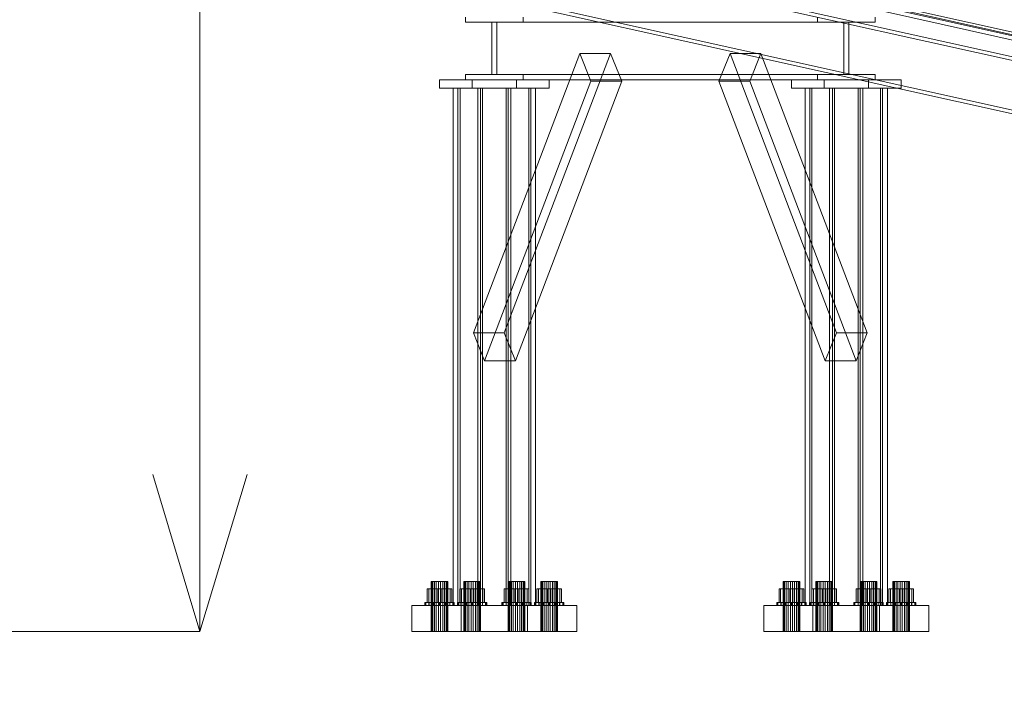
# Model space of a CAD drawing. Header units: millimetres. Extents: x -4738 to 65662, y -68080 to 6847.
# Tile 890 of 1056: x 24808 to 25748, y -67 to 585. Entities that reach past the tile are written whole.
import ezdxf

# ---------------------------------------------------------------- set-up
doc = ezdxf.new("R2010")
doc.units = ezdxf.units.MM
for name, color, linetype, lineweight in [('COTAS_O', 1, 'Continuous', 0), ('COTAS_P', 1, 'Continuous', 0), ('lateral_C10', 7, 'Continuous', 0)]:
    doc.layers.add(name, color=color, linetype=linetype, lineweight=lineweight)
doc.dimstyles.new('R19_100', dxfattribs={"dimtxt": 250, "dimasz": 150, "dimexe": 150, "dimexo": 80, "dimgap": 100, "dimtad": 1, "dimtih": 1, "dimtoh": 1, "dimdsep": 46, "dimcen": 0.09, "dimadec": 0, "dimazin": 0, "dimtfac": 1, "dimtdec": 4, "dimtofl": 0, "dimtmove": 0, "dimatfit": 3, "dimfxl": 1, "dimtolj": 1, "dimtzin": 0, "dimarcsym": 0})

# ---------------------------------------------------------------- blocks, each defined once
blk = doc.blocks.new('DIM_R30_6')
at = {"layer": 'COTAS_P'}
for p, q in [((24580.07, 3250), (24980.07, 3250)), ((24980.07, 3250), (24935.07, 3100)), ((24980.07, 0), (24980.07, 3250)), ((24980.07, 3250), (25025.07, 3100)), ((24980.07, 0), (24935.07, 150)), ((24980.07, 0), (25025.07, 150)), ((24580.07, 0), (24980.07, 0))]:
    blk.add_line(p, q, dxfattribs=at)
blk.add_text('3250 P', height=250, rotation=90, dxfattribs=at).set_placement((24880.07, 1625))
blk = doc.blocks.new('DIM_R30_26')
at = {"layer": 'COTAS_O'}
for p, q in [((23750.07, 0), (23750.07, -900)), ((25950.07, 0), (25950.07, -900)), ((23750.07, -900), (23900.07, -855)), ((25950.07, -900), (25800.07, -855)), ((23750.07, -900), (25950.07, -900)), ((23750.07, -900), (23900.07, -945)), ((25950.07, -900), (25800.07, -945))]:
    blk.add_line(p, q, dxfattribs=at)
blk.add_text('2200 O', height=250, dxfattribs=at).set_placement((24850.07, -800))
blk = doc.blocks.new('DIM_R30_32')
at = {"layer": 'COTAS_P'}
for p, q in [((112.7, 0), (112.7, -2500)), ((65298.09, 0), (65298.09, -2500)), ((112.7, -2500), (262.7, -2455)), ((65298.09, -2500), (65148.09, -2455)), ((112.7, -2500), (65298.09, -2500)), ((112.7, -2500), (262.7, -2545)), ((65298.09, -2500), (65148.09, -2545))]:
    blk.add_line(p, q, dxfattribs=at)
blk.add_text('65185.39 P', height=250, dxfattribs=at).set_placement((32705.4, -2400))

msp = doc.modelspace()

# ---------------------------------------------------------------- linework, layer by layer
at = {"layer": 'lateral_C10'}
for p, q in [((18241.459, 2248.813), (27684.903, 132.947)), ((27685.833, 137.844), (18242.389, 2253.71)), ((25082.188, 695.397), (26164.36, 454.824)), ((26179.99, 454.824), (25097.818, 695.397)), ((26155.133, 405.839), (25072.961, 646.412)), ((26170.763, 405.839), (25088.591, 646.412)), ((26491.177, 405.839), (25409.006, 646.412)), ((26506.807, 405.839), (25424.635, 646.412)), ((25233.523, 587.111), (25233.523, 582.111)), ((25288.753, 582.111), (25288.753, 587.111)), ((25569.567, 582.111), (25569.567, 587.111)), ((25624.797, 587.111), (25624.797, 582.111)), ((25233.523, 582.111), (25288.753, 582.111)), ((25233.523, 582.111), (25569.567, 582.111)), ((25258.837, 582.111), (25258.837, 532.111)), ((25263.439, 582.111), (25258.837, 582.111)), ((25594.881, 582.111), (25258.837, 582.111)), ((25263.439, 532.111), (25263.439, 582.111)), ((25263.439, 582.111), (25599.484, 582.111)), ((25288.753, 582.111), (25624.797, 582.111)), ((25624.797, 582.111), (25569.567, 582.111)), ((25594.881, 582.111), (25599.484, 582.111)), ((25594.881, 532.111), (25594.881, 582.111)), ((25599.484, 582.111), (25599.484, 532.111)), ((25342.685, 552.365), (25241.091, 285.309)), ((25270.547, 285.309), (25372.141, 552.365)), ((25342.685, 552.365), (25372.141, 552.365)), ((25353.325, 525.857), (25342.685, 552.365)), ((25372.141, 552.365), (25382.78, 525.857)), ((25486.179, 552.365), (25475.54, 525.857)), ((25515.635, 552.365), (25486.179, 552.365)), ((25587.774, 285.309), (25486.179, 552.365)), ((25504.996, 525.857), (25515.635, 552.365)), ((25515.635, 552.365), (25617.23, 285.309)), ((25239.948, 527.111), (25208.688, 527.111)), ((25208.688, 527.111), (25282.328, 527.111)), ((25208.688, 527.111), (25208.688, 519.111)), ((25233.523, 532.111), (25233.523, 527.111)), ((25288.753, 532.111), (25233.523, 532.111)), ((25569.567, 532.111), (25233.523, 532.111)), ((25233.523, 527.111), (25288.753, 527.111)), ((25233.523, 527.111), (25569.567, 527.111)), ((25313.588, 527.111), (25239.948, 527.111)), ((25239.948, 519.111), (25239.948, 527.111)), ((25258.837, 532.111), (25263.439, 532.111)), ((25258.837, 532.111), (25594.881, 532.111)), ((25263.439, 532.111), (25599.484, 532.111)), ((25282.328, 527.111), (25313.588, 527.111)), ((25282.328, 519.111), (25282.328, 527.111)), ((25288.753, 527.111), (25288.753, 532.111)), ((25288.753, 532.111), (25624.797, 532.111)), ((25288.753, 527.111), (25624.797, 527.111)), ((25313.588, 527.111), (25313.588, 519.111)), ((25575.992, 527.111), (25544.733, 527.111)), ((25544.733, 527.111), (25618.372, 527.111)), ((25544.733, 527.111), (25544.733, 519.111)), ((25569.567, 532.111), (25624.797, 532.111)), ((25569.567, 527.111), (25569.567, 532.111)), ((25624.797, 527.111), (25569.567, 527.111)), ((25649.632, 527.111), (25575.992, 527.111)), ((25575.992, 519.111), (25575.992, 527.111)), ((25599.484, 532.111), (25594.881, 532.111)), ((25618.372, 527.111), (25649.632, 527.111)), ((25618.372, 519.111), (25618.372, 527.111)), ((25624.797, 532.111), (25624.797, 527.111)), ((25649.632, 527.111), (25649.632, 519.111)), ((25282.328, 519.111), (25208.688, 519.111)), ((25208.688, 519.111), (25239.948, 519.111)), ((25245.246, 519.111), (25221.801, 519.111)), ((25221.801, 519.111), (25226.403, 519.111)), ((25221.801, 519.111), (25221.801, 25)), ((25226.403, 519.111), (25249.848, 519.111)), ((25226.403, 25), (25226.403, 519.111)), ((25228.357, 519.111), (25226.403, 519.111)), ((25226.403, 519.111), (25272.428, 519.111)), ((25274.382, 519.111), (25228.357, 519.111)), ((25228.357, 25), (25228.357, 519.111)), ((25239.948, 519.111), (25313.588, 519.111)), ((25249.848, 519.111), (25245.246, 519.111)), ((25245.246, 25), (25245.246, 519.111)), ((25249.848, 519.111), (25247.894, 519.111)), ((25247.894, 519.111), (25293.919, 519.111)), ((25247.894, 519.111), (25247.894, 25)), ((25249.848, 519.111), (25249.848, 25)), ((25295.873, 519.111), (25249.848, 519.111)), ((25251.73, 258.801), (25353.325, 525.857)), ((25295.873, 519.111), (25272.428, 519.111)), ((25272.428, 519.111), (25277.031, 519.111)), ((25272.428, 519.111), (25272.428, 25)), ((25272.428, 519.111), (25274.382, 519.111)), ((25274.382, 519.111), (25274.382, 25)), ((25277.031, 519.111), (25300.476, 519.111)), ((25277.031, 25), (25277.031, 519.111)), ((25281.186, 258.801), (25382.78, 525.857)), ((25313.588, 519.111), (25282.328, 519.111)), ((25293.919, 519.111), (25295.873, 519.111)), ((25293.919, 25), (25293.919, 519.111)), ((25300.476, 519.111), (25295.873, 519.111)), ((25295.873, 25), (25295.873, 519.111)), ((25300.476, 519.111), (25300.476, 25)), ((25382.78, 525.857), (25353.325, 525.857)), ((25475.54, 525.857), (25504.996, 525.857)), ((25577.135, 258.801), (25475.54, 525.857)), ((25606.591, 258.801), (25504.996, 525.857)), ((25618.372, 519.111), (25544.733, 519.111)), ((25544.733, 519.111), (25575.992, 519.111)), ((25581.29, 519.111), (25557.845, 519.111)), ((25557.845, 519.111), (25562.448, 519.111)), ((25557.845, 519.111), (25557.845, 25)), ((25562.448, 519.111), (25585.892, 519.111)), ((25562.448, 25), (25562.448, 519.111)), ((25564.401, 519.111), (25562.448, 519.111)), ((25562.448, 519.111), (25608.472, 519.111)), ((25610.426, 519.111), (25564.401, 519.111)), ((25564.401, 25), (25564.401, 519.111)), ((25575.992, 519.111), (25649.632, 519.111)), ((25585.892, 519.111), (25581.29, 519.111)), ((25581.29, 25), (25581.29, 519.111)), ((25585.892, 519.111), (25583.939, 519.111)), ((25583.939, 519.111), (25629.964, 519.111)), ((25583.939, 519.111), (25583.939, 25)), ((25585.892, 519.111), (25585.892, 25)), ((25631.917, 519.111), (25585.892, 519.111)), ((25631.917, 519.111), (25608.472, 519.111)), ((25608.472, 519.111), (25613.075, 519.111)), ((25608.472, 519.111), (25608.472, 25)), ((25608.472, 519.111), (25610.426, 519.111)), ((25610.426, 519.111), (25610.426, 25)), ((25613.075, 519.111), (25636.52, 519.111)), ((25613.075, 25), (25613.075, 519.111)), ((25649.632, 519.111), (25618.372, 519.111)), ((25629.964, 519.111), (25631.917, 519.111)), ((25629.964, 25), (25629.964, 519.111)), ((25636.52, 519.111), (25631.917, 519.111)), ((25631.917, 25), (25631.917, 519.111)), ((25636.52, 519.111), (25636.52, 25)), ((25241.091, 285.309), (25251.73, 258.801)), ((25270.547, 285.309), (25241.091, 285.309)), ((25281.186, 258.801), (25270.547, 285.309)), ((25577.135, 258.801), (25587.774, 285.309)), ((25587.774, 285.309), (25617.23, 285.309)), ((25617.23, 285.309), (25606.591, 258.801)), ((25251.73, 258.801), (25281.186, 258.801)), ((25606.591, 258.801), (25577.135, 258.801)), ((25201.324, 48), (25200.748, 48)), ((25200.748, 48), (25202.299, 48)), ((25200.748, 0), (25200.748, 48)), ((25203.874, 48), (25201.324, 48)), ((25201.324, 48), (25201.324, 0)), ((25202.299, 48), (25205.562, 48)), ((25202.299, 0), (25202.299, 48)), ((25207.714, 48), (25203.874, 48)), ((25203.874, 0), (25203.874, 48)), ((25205.562, 48), (25209.663, 48)), ((25205.562, 0), (25205.562, 48)), ((25211.814, 48), (25207.714, 48)), ((25207.714, 0), (25207.714, 48)), ((25209.663, 48), (25213.503, 48)), ((25209.663, 0), (25209.663, 48)), ((25215.078, 48), (25211.814, 48)), ((25211.814, 0), (25211.814, 48)), ((25213.503, 48), (25216.052, 48)), ((25213.503, 0), (25213.503, 48)), ((25216.629, 48), (25215.078, 48)), ((25215.078, 0), (25215.078, 48)), ((25216.052, 48), (25216.629, 48)), ((25216.052, 0), (25216.052, 48)), ((25216.629, 0), (25216.629, 48)), ((25232.584, 48), (25232.008, 48)), ((25232.008, 48), (25233.559, 48)), ((25232.008, 0), (25232.008, 48)), ((25235.134, 48), (25232.584, 48)), ((25232.584, 48), (25232.584, 0)), ((25233.559, 48), (25236.822, 48)), ((25233.559, 0), (25233.559, 48)), ((25238.973, 48), (25235.134, 48)), ((25235.134, 0), (25235.134, 48)), ((25236.822, 48), (25240.923, 48)), ((25236.822, 0), (25236.822, 48)), ((25243.074, 48), (25238.973, 48)), ((25238.973, 0), (25238.973, 48)), ((25240.923, 48), (25244.763, 48)), ((25240.923, 0), (25240.923, 48)), ((25246.337, 48), (25243.074, 48)), ((25243.074, 0), (25243.074, 48)), ((25244.763, 48), (25247.312, 48)), ((25244.763, 0), (25244.763, 48)), ((25247.889, 48), (25246.337, 48)), ((25246.337, 0), (25246.337, 48)), ((25247.312, 48), (25247.889, 48)), ((25247.312, 0), (25247.312, 48)), ((25247.889, 0), (25247.889, 48)), ((25274.964, 48), (25274.388, 48)), ((25274.388, 48), (25275.939, 48)), ((25274.388, 0), (25274.388, 48)), ((25277.514, 48), (25274.964, 48)), ((25274.964, 48), (25274.964, 0)), ((25275.939, 48), (25279.202, 48)), ((25275.939, 0), (25275.939, 48)), ((25281.353, 48), (25277.514, 48)), ((25277.514, 0), (25277.514, 48)), ((25279.202, 48), (25283.303, 48)), ((25279.202, 0), (25279.202, 48)), ((25285.454, 48), (25281.353, 48)), ((25281.353, 0), (25281.353, 48)), ((25283.303, 48), (25287.143, 48)), ((25283.303, 0), (25283.303, 48)), ((25288.717, 48), (25285.454, 48)), ((25285.454, 0), (25285.454, 48)), ((25287.143, 48), (25289.692, 48)), ((25287.143, 0), (25287.143, 48)), ((25290.269, 48), (25288.717, 48)), ((25288.717, 0), (25288.717, 48)), ((25289.692, 48), (25290.269, 48)), ((25289.692, 0), (25289.692, 48)), ((25290.269, 0), (25290.269, 48)), ((25306.224, 48), (25305.648, 48)), ((25305.648, 48), (25307.199, 48)), ((25305.648, 0), (25305.648, 48)), ((25308.774, 48), (25306.224, 48)), ((25306.224, 48), (25306.224, 0)), ((25307.199, 48), (25310.462, 48)), ((25307.199, 0), (25307.199, 48)), ((25312.613, 48), (25308.774, 48)), ((25308.774, 0), (25308.774, 48)), ((25310.462, 48), (25314.563, 48)), ((25310.462, 0), (25310.462, 48)), ((25316.714, 48), (25312.613, 48)), ((25312.613, 0), (25312.613, 48)), ((25314.563, 48), (25318.402, 48)), ((25314.563, 0), (25314.563, 48)), ((25319.977, 48), (25316.714, 48)), ((25316.714, 0), (25316.714, 48)), ((25318.402, 48), (25320.952, 48)), ((25318.402, 0), (25318.402, 48)), ((25321.528, 48), (25319.977, 48)), ((25319.977, 0), (25319.977, 48)), ((25320.952, 48), (25321.528, 48)), ((25320.952, 0), (25320.952, 48)), ((25321.528, 0), (25321.528, 48)), ((25537.369, 48), (25536.792, 48)), ((25536.792, 48), (25538.343, 48)), ((25536.792, 0), (25536.792, 48)), ((25539.918, 48), (25537.369, 48)), ((25537.369, 48), (25537.369, 0)), ((25538.343, 48), (25541.607, 48)), ((25538.343, 0), (25538.343, 48)), ((25543.758, 48), (25539.918, 48)), ((25539.918, 0), (25539.918, 48)), ((25541.607, 48), (25545.707, 48)), ((25541.607, 0), (25541.607, 48)), ((25547.859, 48), (25543.758, 48)), ((25543.758, 0), (25543.758, 48)), ((25545.707, 48), (25549.547, 48)), ((25545.707, 0), (25545.707, 48)), ((25551.122, 48), (25547.859, 48)), ((25547.859, 0), (25547.859, 48)), ((25549.547, 48), (25552.097, 48)), ((25549.547, 0), (25549.547, 48)), ((25552.673, 48), (25551.122, 48)), ((25551.122, 0), (25551.122, 48)), ((25552.097, 48), (25552.673, 48)), ((25552.097, 0), (25552.097, 48)), ((25552.673, 0), (25552.673, 48)), ((25568.629, 48), (25568.052, 48)), ((25568.052, 48), (25569.603, 48)), ((25568.052, 0), (25568.052, 48)), ((25571.178, 48), (25568.629, 48)), ((25568.629, 48), (25568.629, 0)), ((25569.603, 48), (25572.866, 48)), ((25569.603, 0), (25569.603, 48)), ((25575.018, 48), (25571.178, 48)), ((25571.178, 0), (25571.178, 48)), ((25572.866, 48), (25576.967, 48)), ((25572.866, 0), (25572.866, 48)), ((25579.118, 48), (25575.018, 48)), ((25575.018, 0), (25575.018, 48)), ((25576.967, 48), (25580.807, 48)), ((25576.967, 0), (25576.967, 48)), ((25582.382, 48), (25579.118, 48)), ((25579.118, 0), (25579.118, 48)), ((25580.807, 48), (25583.356, 48)), ((25580.807, 0), (25580.807, 48)), ((25583.933, 48), (25582.382, 48)), ((25582.382, 0), (25582.382, 48)), ((25583.356, 48), (25583.933, 48)), ((25583.356, 0), (25583.356, 48)), ((25583.933, 0), (25583.933, 48)), ((25611.008, 48), (25610.432, 48)), ((25610.432, 48), (25611.983, 48)), ((25610.432, 0), (25610.432, 48)), ((25613.558, 48), (25611.008, 48)), ((25611.008, 48), (25611.008, 0)), ((25611.983, 48), (25615.246, 48)), ((25611.983, 0), (25611.983, 48)), ((25617.398, 48), (25613.558, 48)), ((25613.558, 0), (25613.558, 48)), ((25615.246, 48), (25619.347, 48)), ((25615.246, 0), (25615.246, 48)), ((25621.498, 48), (25617.398, 48)), ((25617.398, 0), (25617.398, 48)), ((25619.347, 48), (25623.187, 48)), ((25619.347, 0), (25619.347, 48)), ((25624.762, 48), (25621.498, 48)), ((25621.498, 0), (25621.498, 48)), ((25623.187, 48), (25625.736, 48)), ((25623.187, 0), (25623.187, 48)), ((25626.313, 48), (25624.762, 48)), ((25624.762, 0), (25624.762, 48)), ((25625.736, 48), (25626.313, 48)), ((25625.736, 0), (25625.736, 48)), ((25626.313, 0), (25626.313, 48)), ((25642.268, 48), (25641.692, 48)), ((25641.692, 48), (25643.243, 48)), ((25641.692, 0), (25641.692, 48)), ((25644.818, 48), (25642.268, 48)), ((25642.268, 48), (25642.268, 0)), ((25643.243, 48), (25646.506, 48)), ((25643.243, 0), (25643.243, 48)), ((25648.657, 48), (25644.818, 48)), ((25644.818, 0), (25644.818, 48)), ((25646.506, 48), (25650.607, 48)), ((25646.506, 0), (25646.506, 48)), ((25652.758, 48), (25648.657, 48)), ((25648.657, 0), (25648.657, 48)), ((25650.607, 48), (25654.447, 48)), ((25650.607, 0), (25650.607, 48)), ((25656.021, 48), (25652.758, 48)), ((25652.758, 0), (25652.758, 48)), ((25654.447, 48), (25656.996, 48)), ((25654.447, 0), (25654.447, 48)), ((25657.573, 48), (25656.021, 48)), ((25656.021, 0), (25656.021, 48)), ((25656.996, 48), (25657.573, 48)), ((25656.996, 0), (25656.996, 48)), ((25657.573, 0), (25657.573, 48)), ((25196.906, 40.8), (25198.466, 40.8)), ((25207.129, 40.8), (25196.906, 40.8)), ((25196.906, 40.8), (25196.906, 28)), ((25198.466, 40.8), (25210.248, 40.8)), ((25198.466, 28), (25198.466, 40.8)), ((25218.911, 40.8), (25207.129, 40.8)), ((25207.129, 28), (25207.129, 40.8)), ((25210.248, 40.8), (25220.471, 40.8)), ((25210.248, 28), (25210.248, 40.8)), ((25220.471, 40.8), (25218.911, 40.8)), ((25218.911, 28), (25218.911, 40.8)), ((25220.471, 28), (25220.471, 40.8)), ((25228.166, 40.8), (25229.726, 40.8)), ((25238.389, 40.8), (25228.166, 40.8)), ((25228.166, 40.8), (25228.166, 28)), ((25229.726, 40.8), (25241.508, 40.8)), ((25229.726, 28), (25229.726, 40.8)), ((25250.171, 40.8), (25238.389, 40.8)), ((25238.389, 28), (25238.389, 40.8)), ((25241.508, 40.8), (25251.731, 40.8)), ((25241.508, 28), (25241.508, 40.8)), ((25251.731, 40.8), (25250.171, 40.8)), ((25250.171, 28), (25250.171, 40.8)), ((25251.731, 28), (25251.731, 40.8)), ((25270.546, 40.8), (25272.105, 40.8)), ((25280.768, 40.8), (25270.546, 40.8)), ((25270.546, 40.8), (25270.546, 28)), ((25272.105, 40.8), (25283.888, 40.8)), ((25272.105, 28), (25272.105, 40.8)), ((25292.551, 40.8), (25280.768, 40.8)), ((25280.768, 28), (25280.768, 40.8)), ((25283.888, 40.8), (25294.11, 40.8)), ((25283.888, 28), (25283.888, 40.8)), ((25294.11, 40.8), (25292.551, 40.8)), ((25292.551, 28), (25292.551, 40.8)), ((25294.11, 28), (25294.11, 40.8)), ((25301.806, 40.8), (25303.365, 40.8)), ((25312.028, 40.8), (25301.806, 40.8)), ((25301.806, 40.8), (25301.806, 28)), ((25303.365, 40.8), (25315.148, 40.8)), ((25303.365, 28), (25303.365, 40.8)), ((25323.811, 40.8), (25312.028, 40.8)), ((25312.028, 28), (25312.028, 40.8)), ((25315.148, 40.8), (25325.37, 40.8)), ((25315.148, 28), (25315.148, 40.8)), ((25325.37, 40.8), (25323.811, 40.8)), ((25323.811, 28), (25323.811, 40.8)), ((25325.37, 28), (25325.37, 40.8)), ((25532.95, 40.8), (25534.51, 40.8)), ((25543.173, 40.8), (25532.95, 40.8)), ((25532.95, 40.8), (25532.95, 28)), ((25534.51, 40.8), (25546.292, 40.8)), ((25534.51, 28), (25534.51, 40.8)), ((25554.955, 40.8), (25543.173, 40.8)), ((25543.173, 28), (25543.173, 40.8)), ((25546.292, 40.8), (25556.515, 40.8)), ((25546.292, 28), (25546.292, 40.8)), ((25556.515, 40.8), (25554.955, 40.8)), ((25554.955, 28), (25554.955, 40.8)), ((25556.515, 28), (25556.515, 40.8)), ((25564.21, 40.8), (25565.77, 40.8)), ((25574.433, 40.8), (25564.21, 40.8)), ((25564.21, 40.8), (25564.21, 28)), ((25565.77, 40.8), (25577.552, 40.8)), ((25565.77, 28), (25565.77, 40.8)), ((25586.215, 40.8), (25574.433, 40.8)), ((25574.433, 28), (25574.433, 40.8)), ((25577.552, 40.8), (25587.775, 40.8)), ((25577.552, 28), (25577.552, 40.8)), ((25587.775, 40.8), (25586.215, 40.8)), ((25586.215, 28), (25586.215, 40.8)), ((25587.775, 28), (25587.775, 40.8)), ((25606.59, 40.8), (25608.15, 40.8)), ((25616.813, 40.8), (25606.59, 40.8)), ((25606.59, 40.8), (25606.59, 28)), ((25608.15, 40.8), (25619.932, 40.8)), ((25608.15, 28), (25608.15, 40.8)), ((25628.595, 40.8), (25616.813, 40.8)), ((25616.813, 28), (25616.813, 40.8)), ((25619.932, 40.8), (25630.155, 40.8)), ((25619.932, 28), (25619.932, 40.8)), ((25630.155, 40.8), (25628.595, 40.8)), ((25628.595, 28), (25628.595, 40.8)), ((25630.155, 28), (25630.155, 40.8)), ((25637.85, 40.8), (25639.41, 40.8)), ((25648.073, 40.8), (25637.85, 40.8)), ((25637.85, 40.8), (25637.85, 28)), ((25639.41, 40.8), (25651.192, 40.8)), ((25639.41, 28), (25639.41, 40.8)), ((25659.855, 40.8), (25648.073, 40.8)), ((25648.073, 28), (25648.073, 40.8)), ((25651.192, 40.8), (25661.415, 40.8)), ((25651.192, 28), (25651.192, 40.8)), ((25661.415, 40.8), (25659.855, 40.8)), ((25659.855, 28), (25659.855, 40.8)), ((25661.415, 28), (25661.415, 40.8)), ((25229.353, 25), (25182.463, 25)), ((25182.463, 25), (25292.923, 25)), ((25182.463, 25), (25182.463, 0)), ((25195.801, 28), (25194.689, 28)), ((25194.689, 28), (25195.708, 28)), ((25194.689, 25), (25194.689, 28)), ((25195.708, 25), (25194.689, 25)), ((25194.689, 25), (25195.801, 25)), ((25195.708, 28), (25198.703, 28)), ((25195.708, 25), (25195.708, 28)), ((25198.703, 25), (25195.708, 25)), ((25198.876, 28), (25195.801, 28)), ((25195.801, 28), (25195.801, 25)), ((25195.801, 25), (25198.876, 25)), ((25198.466, 28), (25196.906, 28)), ((25196.906, 28), (25207.129, 28)), ((25210.248, 28), (25198.466, 28)), ((25198.703, 28), (25203.218, 28)), ((25198.703, 25), (25198.703, 28)), ((25203.218, 25), (25198.703, 25)), ((25203.444, 28), (25198.876, 28)), ((25198.876, 25), (25198.876, 28)), ((25198.876, 25), (25203.444, 25)), ((25203.218, 28), (25208.566, 28)), ((25203.218, 25), (25203.218, 28)), ((25208.566, 25), (25203.218, 25)), ((25208.811, 28), (25203.444, 28)), ((25203.444, 25), (25203.444, 28)), ((25203.444, 25), (25208.811, 25)), ((25207.129, 28), (25218.911, 28)), ((25208.566, 28), (25213.933, 28)), ((25208.566, 25), (25208.566, 28)), ((25213.933, 25), (25208.566, 25)), ((25214.159, 28), (25208.811, 28)), ((25208.811, 25), (25208.811, 28)), ((25208.811, 25), (25214.159, 25)), ((25220.471, 28), (25210.248, 28)), ((25213.933, 28), (25218.501, 28)), ((25213.933, 25), (25213.933, 28)), ((25218.501, 25), (25213.933, 25)), ((25218.674, 28), (25214.159, 28)), ((25214.159, 25), (25214.159, 28)), ((25214.159, 25), (25218.674, 25)), ((25218.501, 28), (25221.575, 28)), ((25218.501, 25), (25218.501, 28)), ((25221.575, 25), (25218.501, 25)), ((25221.669, 28), (25218.674, 28)), ((25218.674, 25), (25218.674, 28)), ((25218.674, 25), (25221.669, 25)), ((25218.911, 28), (25220.471, 28)), ((25221.575, 28), (25222.688, 28)), ((25221.575, 25), (25221.575, 28)), ((25222.688, 25), (25221.575, 25)), ((25222.688, 28), (25221.669, 28)), ((25221.669, 25), (25221.669, 28)), ((25221.669, 25), (25222.688, 25)), ((25226.403, 25), (25221.801, 25)), ((25221.801, 25), (25245.246, 25)), ((25222.688, 25), (25222.688, 28)), ((25227.061, 28), (25225.949, 28)), ((25225.949, 28), (25226.968, 28)), ((25225.949, 25), (25225.949, 28)), ((25226.968, 25), (25225.949, 25)), ((25225.949, 25), (25227.061, 25)), ((25249.848, 25), (25226.403, 25)), ((25272.428, 25), (25226.403, 25)), ((25226.403, 25), (25228.357, 25)), ((25226.968, 28), (25229.963, 28)), ((25226.968, 25), (25226.968, 28)), ((25229.963, 25), (25226.968, 25)), ((25230.136, 28), (25227.061, 28)), ((25227.061, 28), (25227.061, 25)), ((25227.061, 25), (25230.136, 25)), ((25229.726, 28), (25228.166, 28)), ((25228.166, 28), (25238.389, 28)), ((25228.357, 25), (25274.382, 25)), ((25339.813, 25), (25229.353, 25)), ((25229.353, 0), (25229.353, 25)), ((25241.508, 28), (25229.726, 28)), ((25229.963, 28), (25234.478, 28)), ((25229.963, 25), (25229.963, 28)), ((25234.478, 25), (25229.963, 25)), ((25234.704, 28), (25230.136, 28)), ((25230.136, 25), (25230.136, 28)), ((25230.136, 25), (25234.704, 25)), ((25234.478, 28), (25239.826, 28)), ((25234.478, 25), (25234.478, 28)), ((25239.826, 25), (25234.478, 25)), ((25240.071, 28), (25234.704, 28)), ((25234.704, 25), (25234.704, 28)), ((25234.704, 25), (25240.071, 25)), ((25238.389, 28), (25250.171, 28)), ((25239.826, 28), (25245.193, 28)), ((25239.826, 25), (25239.826, 28)), ((25245.193, 25), (25239.826, 25)), ((25245.419, 28), (25240.071, 28)), ((25240.071, 25), (25240.071, 28)), ((25240.071, 25), (25245.419, 25)), ((25251.731, 28), (25241.508, 28)), ((25245.193, 28), (25249.761, 28)), ((25245.193, 25), (25245.193, 28)), ((25249.761, 25), (25245.193, 25)), ((25245.246, 25), (25249.848, 25)), ((25249.934, 28), (25245.419, 28)), ((25245.419, 25), (25245.419, 28)), ((25245.419, 25), (25249.934, 25)), ((25293.919, 25), (25247.894, 25)), ((25247.894, 25), (25249.848, 25)), ((25249.761, 28), (25252.835, 28)), ((25249.761, 25), (25249.761, 28)), ((25252.835, 25), (25249.761, 25)), ((25249.848, 25), (25295.873, 25)), ((25252.929, 28), (25249.934, 28)), ((25249.934, 25), (25249.934, 28)), ((25249.934, 25), (25252.929, 25)), ((25250.171, 28), (25251.731, 28)), ((25252.835, 28), (25253.948, 28)), ((25252.835, 25), (25252.835, 28)), ((25253.948, 25), (25252.835, 25)), ((25253.948, 28), (25252.929, 28)), ((25252.929, 25), (25252.929, 28)), ((25252.929, 25), (25253.948, 25)), ((25253.948, 25), (25253.948, 28)), ((25269.441, 28), (25268.329, 28)), ((25268.329, 28), (25269.347, 28)), ((25268.329, 25), (25268.329, 28)), ((25269.347, 25), (25268.329, 25)), ((25268.329, 25), (25269.441, 25)), ((25269.347, 28), (25272.342, 28)), ((25269.347, 25), (25269.347, 28)), ((25272.342, 25), (25269.347, 25)), ((25272.516, 28), (25269.441, 28)), ((25269.441, 28), (25269.441, 25)), ((25269.441, 25), (25272.516, 25)), ((25272.105, 28), (25270.546, 28)), ((25270.546, 28), (25280.768, 28)), ((25283.888, 28), (25272.105, 28)), ((25272.342, 28), (25276.858, 28)), ((25272.342, 25), (25272.342, 28)), ((25276.858, 25), (25272.342, 25)), ((25277.031, 25), (25272.428, 25)), ((25272.428, 25), (25295.873, 25)), ((25274.382, 25), (25272.428, 25)), ((25277.084, 28), (25272.516, 28)), ((25272.516, 25), (25272.516, 28)), ((25272.516, 25), (25277.084, 25)), ((25276.858, 28), (25282.206, 28)), ((25276.858, 25), (25276.858, 28)), ((25282.206, 25), (25276.858, 25)), ((25300.476, 25), (25277.031, 25)), ((25282.451, 28), (25277.084, 28)), ((25277.084, 25), (25277.084, 28)), ((25277.084, 25), (25282.451, 25)), ((25280.768, 28), (25292.551, 28)), ((25282.206, 28), (25287.572, 28)), ((25282.206, 25), (25282.206, 28)), ((25287.572, 25), (25282.206, 25)), ((25287.799, 28), (25282.451, 28)), ((25282.451, 25), (25282.451, 28)), ((25282.451, 25), (25287.799, 25)), ((25294.11, 28), (25283.888, 28)), ((25287.572, 28), (25292.141, 28)), ((25287.572, 25), (25287.572, 28)), ((25292.141, 25), (25287.572, 25)), ((25292.314, 28), (25287.799, 28)), ((25287.799, 25), (25287.799, 28)), ((25287.799, 25), (25292.314, 25)), ((25292.141, 28), (25295.215, 28)), ((25292.141, 25), (25292.141, 28)), ((25295.215, 25), (25292.141, 25)), ((25295.309, 28), (25292.314, 28)), ((25292.314, 25), (25292.314, 28)), ((25292.314, 25), (25295.309, 25)), ((25292.551, 28), (25294.11, 28)), ((25292.923, 25), (25339.813, 25)), ((25292.923, 0), (25292.923, 25)), ((25295.873, 25), (25293.919, 25)), ((25295.215, 28), (25296.328, 28)), ((25295.215, 25), (25295.215, 28)), ((25296.328, 25), (25295.215, 25)), ((25296.328, 28), (25295.309, 28)), ((25295.309, 25), (25295.309, 28)), ((25295.309, 25), (25296.328, 25)), ((25295.873, 25), (25300.476, 25)), ((25296.328, 25), (25296.328, 28)), ((25300.701, 28), (25299.589, 28)), ((25299.589, 28), (25300.607, 28)), ((25299.589, 25), (25299.589, 28)), ((25300.607, 25), (25299.589, 25)), ((25299.589, 25), (25300.701, 25)), ((25300.607, 28), (25303.602, 28)), ((25300.607, 25), (25300.607, 28)), ((25303.602, 25), (25300.607, 25)), ((25303.776, 28), (25300.701, 28)), ((25300.701, 28), (25300.701, 25)), ((25300.701, 25), (25303.776, 25)), ((25303.365, 28), (25301.806, 28)), ((25301.806, 28), (25312.028, 28)), ((25315.148, 28), (25303.365, 28)), ((25303.602, 28), (25308.118, 28)), ((25303.602, 25), (25303.602, 28)), ((25308.118, 25), (25303.602, 25)), ((25308.344, 28), (25303.776, 28)), ((25303.776, 25), (25303.776, 28)), ((25303.776, 25), (25308.344, 25)), ((25308.118, 28), (25313.466, 28)), ((25308.118, 25), (25308.118, 28)), ((25313.466, 25), (25308.118, 25)), ((25313.71, 28), (25308.344, 28)), ((25308.344, 25), (25308.344, 28)), ((25308.344, 25), (25313.71, 25)), ((25312.028, 28), (25323.811, 28)), ((25313.466, 28), (25318.832, 28)), ((25313.466, 25), (25313.466, 28)), ((25318.832, 25), (25313.466, 25)), ((25319.059, 28), (25313.71, 28)), ((25313.71, 25), (25313.71, 28)), ((25313.71, 25), (25319.059, 25)), ((25325.37, 28), (25315.148, 28)), ((25318.832, 28), (25323.401, 28)), ((25318.832, 25), (25318.832, 28)), ((25323.401, 25), (25318.832, 25)), ((25323.574, 28), (25319.059, 28)), ((25319.059, 25), (25319.059, 28)), ((25319.059, 25), (25323.574, 25)), ((25323.401, 28), (25326.475, 28)), ((25323.401, 25), (25323.401, 28)), ((25326.475, 25), (25323.401, 25)), ((25326.569, 28), (25323.574, 28)), ((25323.574, 25), (25323.574, 28)), ((25323.574, 25), (25326.569, 25)), ((25323.811, 28), (25325.37, 28)), ((25326.475, 28), (25327.588, 28)), ((25326.475, 25), (25326.475, 28)), ((25327.588, 25), (25326.475, 25)), ((25327.588, 28), (25326.569, 28)), ((25326.569, 25), (25326.569, 28)), ((25326.569, 25), (25327.588, 25)), ((25327.588, 25), (25327.588, 28)), ((25339.813, 25), (25339.813, 0)), ((25565.398, 25), (25518.508, 25)), ((25518.508, 25), (25628.967, 25)), ((25518.508, 25), (25518.508, 0)), ((25531.846, 28), (25530.733, 28)), ((25530.733, 28), (25531.752, 28)), ((25530.733, 25), (25530.733, 28)), ((25531.752, 25), (25530.733, 25)), ((25530.733, 25), (25531.846, 25)), ((25531.752, 28), (25534.747, 28)), ((25531.752, 25), (25531.752, 28)), ((25534.747, 25), (25531.752, 25)), ((25534.92, 28), (25531.846, 28)), ((25531.846, 28), (25531.846, 25)), ((25531.846, 25), (25534.92, 25)), ((25534.51, 28), (25532.95, 28)), ((25532.95, 28), (25543.173, 28)), ((25546.292, 28), (25534.51, 28)), ((25534.747, 28), (25539.262, 28)), ((25534.747, 25), (25534.747, 28)), ((25539.262, 25), (25534.747, 25)), ((25539.488, 28), (25534.92, 28)), ((25534.92, 25), (25534.92, 28)), ((25534.92, 25), (25539.488, 25)), ((25539.262, 28), (25544.61, 28)), ((25539.262, 25), (25539.262, 28)), ((25544.61, 25), (25539.262, 25)), ((25544.855, 28), (25539.488, 28)), ((25539.488, 25), (25539.488, 28)), ((25539.488, 25), (25544.855, 25)), ((25543.173, 28), (25554.955, 28)), ((25544.61, 28), (25549.977, 28)), ((25544.61, 25), (25544.61, 28)), ((25549.977, 25), (25544.61, 25)), ((25550.203, 28), (25544.855, 28)), ((25544.855, 25), (25544.855, 28)), ((25544.855, 25), (25550.203, 25)), ((25556.515, 28), (25546.292, 28)), ((25549.977, 28), (25554.545, 28)), ((25549.977, 25), (25549.977, 28)), ((25554.545, 25), (25549.977, 25)), ((25554.718, 28), (25550.203, 28)), ((25550.203, 25), (25550.203, 28)), ((25550.203, 25), (25554.718, 25)), ((25554.545, 28), (25557.62, 28)), ((25554.545, 25), (25554.545, 28)), ((25557.62, 25), (25554.545, 25)), ((25557.713, 28), (25554.718, 28)), ((25554.718, 25), (25554.718, 28)), ((25554.718, 25), (25557.713, 25)), ((25554.955, 28), (25556.515, 28)), ((25557.62, 28), (25558.732, 28)), ((25557.62, 25), (25557.62, 28)), ((25558.732, 25), (25557.62, 25)), ((25558.732, 28), (25557.713, 28)), ((25557.713, 25), (25557.713, 28)), ((25557.713, 25), (25558.732, 25)), ((25562.448, 25), (25557.845, 25)), ((25557.845, 25), (25581.29, 25)), ((25558.732, 25), (25558.732, 28)), ((25563.106, 28), (25561.993, 28)), ((25561.993, 28), (25563.012, 28)), ((25561.993, 25), (25561.993, 28)), ((25563.012, 25), (25561.993, 25)), ((25561.993, 25), (25563.106, 25)), ((25585.892, 25), (25562.448, 25)), ((25608.472, 25), (25562.448, 25)), ((25562.448, 25), (25564.401, 25)), ((25563.012, 28), (25566.007, 28)), ((25563.012, 25), (25563.012, 28)), ((25566.007, 25), (25563.012, 25)), ((25566.18, 28), (25563.106, 28)), ((25563.106, 28), (25563.106, 25)), ((25563.106, 25), (25566.18, 25)), ((25565.77, 28), (25564.21, 28)), ((25564.21, 28), (25574.433, 28)), ((25564.401, 25), (25610.426, 25)), ((25675.857, 25), (25565.398, 25)), ((25565.398, 0), (25565.398, 25)), ((25577.552, 28), (25565.77, 28)), ((25566.007, 28), (25570.522, 28)), ((25566.007, 25), (25566.007, 28)), ((25570.522, 25), (25566.007, 25)), ((25570.748, 28), (25566.18, 28)), ((25566.18, 25), (25566.18, 28)), ((25566.18, 25), (25570.748, 25)), ((25570.522, 28), (25575.87, 28)), ((25570.522, 25), (25570.522, 28)), ((25575.87, 25), (25570.522, 25)), ((25576.115, 28), (25570.748, 28)), ((25570.748, 25), (25570.748, 28)), ((25570.748, 25), (25576.115, 25)), ((25574.433, 28), (25586.215, 28)), ((25575.87, 28), (25581.237, 28)), ((25575.87, 25), (25575.87, 28)), ((25581.237, 25), (25575.87, 25)), ((25581.463, 28), (25576.115, 28)), ((25576.115, 25), (25576.115, 28)), ((25576.115, 25), (25581.463, 25)), ((25587.775, 28), (25577.552, 28)), ((25581.237, 28), (25585.805, 28)), ((25581.237, 25), (25581.237, 28)), ((25585.805, 25), (25581.237, 25)), ((25581.29, 25), (25585.892, 25)), ((25585.978, 28), (25581.463, 28)), ((25581.463, 25), (25581.463, 28)), ((25581.463, 25), (25585.978, 25)), ((25629.964, 25), (25583.939, 25)), ((25583.939, 25), (25585.892, 25)), ((25585.805, 28), (25588.879, 28)), ((25585.805, 25), (25585.805, 28)), ((25588.879, 25), (25585.805, 25)), ((25585.892, 25), (25631.917, 25)), ((25588.973, 28), (25585.978, 28)), ((25585.978, 25), (25585.978, 28)), ((25585.978, 25), (25588.973, 25)), ((25586.215, 28), (25587.775, 28)), ((25588.879, 28), (25589.992, 28)), ((25588.879, 25), (25588.879, 28)), ((25589.992, 25), (25588.879, 25)), ((25589.992, 28), (25588.973, 28)), ((25588.973, 25), (25588.973, 28)), ((25588.973, 25), (25589.992, 25)), ((25589.992, 25), (25589.992, 28)), ((25605.485, 28), (25604.373, 28)), ((25604.373, 28), (25605.392, 28)), ((25604.373, 25), (25604.373, 28)), ((25605.392, 25), (25604.373, 25)), ((25604.373, 25), (25605.485, 25)), ((25605.392, 28), (25608.387, 28)), ((25605.392, 25), (25605.392, 28)), ((25608.387, 25), (25605.392, 25)), ((25608.56, 28), (25605.485, 28)), ((25605.485, 28), (25605.485, 25)), ((25605.485, 25), (25608.56, 25)), ((25608.15, 28), (25606.59, 28)), ((25606.59, 28), (25616.813, 28)), ((25619.932, 28), (25608.15, 28)), ((25608.387, 28), (25612.902, 28)), ((25608.387, 25), (25608.387, 28)), ((25612.902, 25), (25608.387, 25)), ((25613.075, 25), (25608.472, 25)), ((25608.472, 25), (25631.917, 25)), ((25610.426, 25), (25608.472, 25)), ((25613.128, 28), (25608.56, 28)), ((25608.56, 25), (25608.56, 28)), ((25608.56, 25), (25613.128, 25)), ((25612.902, 28), (25618.25, 28)), ((25612.902, 25), (25612.902, 28)), ((25618.25, 25), (25612.902, 25)), ((25636.52, 25), (25613.075, 25)), ((25618.495, 28), (25613.128, 28)), ((25613.128, 25), (25613.128, 28)), ((25613.128, 25), (25618.495, 25)), ((25616.813, 28), (25628.595, 28)), ((25618.25, 28), (25623.617, 28)), ((25618.25, 25), (25618.25, 28)), ((25623.617, 25), (25618.25, 25)), ((25623.843, 28), (25618.495, 28)), ((25618.495, 25), (25618.495, 28)), ((25618.495, 25), (25623.843, 25)), ((25630.155, 28), (25619.932, 28)), ((25623.617, 28), (25628.185, 28)), ((25623.617, 25), (25623.617, 28)), ((25628.185, 25), (25623.617, 25)), ((25628.358, 28), (25623.843, 28)), ((25623.843, 25), (25623.843, 28)), ((25623.843, 25), (25628.358, 25)), ((25628.185, 28), (25631.259, 28)), ((25628.185, 25), (25628.185, 28)), ((25631.259, 25), (25628.185, 25)), ((25631.353, 28), (25628.358, 28)), ((25628.358, 25), (25628.358, 28)), ((25628.358, 25), (25631.353, 25)), ((25628.595, 28), (25630.155, 28)), ((25628.967, 25), (25675.857, 25)), ((25628.967, 0), (25628.967, 25)), ((25631.917, 25), (25629.964, 25)), ((25631.259, 28), (25632.372, 28)), ((25631.259, 25), (25631.259, 28)), ((25632.372, 25), (25631.259, 25)), ((25632.372, 28), (25631.353, 28)), ((25631.353, 25), (25631.353, 28)), ((25631.353, 25), (25632.372, 25)), ((25631.917, 25), (25636.52, 25)), ((25632.372, 25), (25632.372, 28)), ((25636.745, 28), (25635.633, 28)), ((25635.633, 28), (25636.652, 28)), ((25635.633, 25), (25635.633, 28)), ((25636.652, 25), (25635.633, 25)), ((25635.633, 25), (25636.745, 25)), ((25636.652, 28), (25639.647, 28)), ((25636.652, 25), (25636.652, 28)), ((25639.647, 25), (25636.652, 25)), ((25639.82, 28), (25636.745, 28)), ((25636.745, 28), (25636.745, 25)), ((25636.745, 25), (25639.82, 25)), ((25639.41, 28), (25637.85, 28)), ((25637.85, 28), (25648.073, 28)), ((25651.192, 28), (25639.41, 28)), ((25639.647, 28), (25644.162, 28)), ((25639.647, 25), (25639.647, 28)), ((25644.162, 25), (25639.647, 25)), ((25644.388, 28), (25639.82, 28)), ((25639.82, 25), (25639.82, 28)), ((25639.82, 25), (25644.388, 25)), ((25644.162, 28), (25649.51, 28)), ((25644.162, 25), (25644.162, 28)), ((25649.51, 25), (25644.162, 25)), ((25649.755, 28), (25644.388, 28)), ((25644.388, 25), (25644.388, 28)), ((25644.388, 25), (25649.755, 25)), ((25648.073, 28), (25659.855, 28)), ((25649.51, 28), (25654.877, 28)), ((25649.51, 25), (25649.51, 28)), ((25654.877, 25), (25649.51, 25)), ((25655.103, 28), (25649.755, 28)), ((25649.755, 25), (25649.755, 28)), ((25649.755, 25), (25655.103, 25)), ((25661.415, 28), (25651.192, 28)), ((25654.877, 28), (25659.445, 28)), ((25654.877, 25), (25654.877, 28)), ((25659.445, 25), (25654.877, 25)), ((25659.618, 28), (25655.103, 28)), ((25655.103, 25), (25655.103, 28)), ((25655.103, 25), (25659.618, 25)), ((25659.445, 28), (25662.519, 28)), ((25659.445, 25), (25659.445, 28)), ((25662.519, 25), (25659.445, 25)), ((25662.613, 28), (25659.618, 28)), ((25659.618, 25), (25659.618, 28)), ((25659.618, 25), (25662.613, 25)), ((25659.855, 28), (25661.415, 28)), ((25662.519, 28), (25663.632, 28)), ((25662.519, 25), (25662.519, 28)), ((25663.632, 25), (25662.519, 25)), ((25663.632, 28), (25662.613, 28)), ((25662.613, 25), (25662.613, 28)), ((25662.613, 25), (25663.632, 25)), ((25663.632, 25), (25663.632, 28)), ((25675.857, 25), (25675.857, 0)), ((25292.923, 0), (25182.463, 0)), ((25182.463, 0), (25229.353, 0)), ((25202.299, 0), (25200.748, 0)), ((25200.748, 0), (25201.324, 0)), ((25201.324, 0), (25203.874, 0)), ((25205.562, 0), (25202.299, 0)), ((25203.874, 0), (25207.714, 0)), ((25209.663, 0), (25205.562, 0)), ((25207.714, 0), (25211.814, 0)), ((25213.503, 0), (25209.663, 0)), ((25211.814, 0), (25215.078, 0)), ((25216.052, 0), (25213.503, 0)), ((25215.078, 0), (25216.629, 0)), ((25216.629, 0), (25216.052, 0)), ((25229.353, 0), (25339.813, 0)), ((25233.559, 0), (25232.008, 0)), ((25232.008, 0), (25232.584, 0)), ((25232.584, 0), (25235.134, 0)), ((25236.822, 0), (25233.559, 0)), ((25235.134, 0), (25238.973, 0)), ((25240.923, 0), (25236.822, 0)), ((25238.973, 0), (25243.074, 0)), ((25244.763, 0), (25240.923, 0)), ((25243.074, 0), (25246.337, 0)), ((25247.312, 0), (25244.763, 0)), ((25246.337, 0), (25247.889, 0)), ((25247.889, 0), (25247.312, 0)), ((25275.939, 0), (25274.388, 0)), ((25274.388, 0), (25274.964, 0)), ((25274.964, 0), (25277.514, 0)), ((25279.202, 0), (25275.939, 0)), ((25277.514, 0), (25281.353, 0)), ((25283.303, 0), (25279.202, 0)), ((25281.353, 0), (25285.454, 0)), ((25287.143, 0), (25283.303, 0)), ((25285.454, 0), (25288.717, 0)), ((25289.692, 0), (25287.143, 0)), ((25288.717, 0), (25290.269, 0)), ((25290.269, 0), (25289.692, 0)), ((25339.813, 0), (25292.923, 0)), ((25307.199, 0), (25305.648, 0)), ((25305.648, 0), (25306.224, 0)), ((25306.224, 0), (25308.774, 0)), ((25310.462, 0), (25307.199, 0)), ((25308.774, 0), (25312.613, 0)), ((25314.563, 0), (25310.462, 0)), ((25312.613, 0), (25316.714, 0)), ((25318.402, 0), (25314.563, 0)), ((25316.714, 0), (25319.977, 0)), ((25320.952, 0), (25318.402, 0)), ((25319.977, 0), (25321.528, 0)), ((25321.528, 0), (25320.952, 0)), ((25628.967, 0), (25518.508, 0)), ((25518.508, 0), (25565.398, 0)), ((25538.343, 0), (25536.792, 0)), ((25536.792, 0), (25537.369, 0)), ((25537.369, 0), (25539.918, 0)), ((25541.607, 0), (25538.343, 0)), ((25539.918, 0), (25543.758, 0)), ((25545.707, 0), (25541.607, 0)), ((25543.758, 0), (25547.859, 0)), ((25549.547, 0), (25545.707, 0)), ((25547.859, 0), (25551.122, 0)), ((25552.097, 0), (25549.547, 0)), ((25551.122, 0), (25552.673, 0)), ((25552.673, 0), (25552.097, 0)), ((25565.398, 0), (25675.857, 0)), ((25569.603, 0), (25568.052, 0)), ((25568.052, 0), (25568.629, 0)), ((25568.629, 0), (25571.178, 0)), ((25572.866, 0), (25569.603, 0)), ((25571.178, 0), (25575.018, 0)), ((25576.967, 0), (25572.866, 0)), ((25575.018, 0), (25579.118, 0)), ((25580.807, 0), (25576.967, 0)), ((25579.118, 0), (25582.382, 0)), ((25583.356, 0), (25580.807, 0)), ((25582.382, 0), (25583.933, 0)), ((25583.933, 0), (25583.356, 0)), ((25611.983, 0), (25610.432, 0)), ((25610.432, 0), (25611.008, 0)), ((25611.008, 0), (25613.558, 0)), ((25615.246, 0), (25611.983, 0)), ((25613.558, 0), (25617.398, 0)), ((25619.347, 0), (25615.246, 0)), ((25617.398, 0), (25621.498, 0)), ((25623.187, 0), (25619.347, 0)), ((25621.498, 0), (25624.762, 0)), ((25625.736, 0), (25623.187, 0)), ((25624.762, 0), (25626.313, 0)), ((25626.313, 0), (25625.736, 0)), ((25675.857, 0), (25628.967, 0)), ((25643.243, 0), (25641.692, 0)), ((25641.692, 0), (25642.268, 0)), ((25642.268, 0), (25644.818, 0)), ((25646.506, 0), (25643.243, 0)), ((25644.818, 0), (25648.657, 0)), ((25650.607, 0), (25646.506, 0)), ((25648.657, 0), (25652.758, 0)), ((25654.447, 0), (25650.607, 0)), ((25652.758, 0), (25656.021, 0)), ((25656.996, 0), (25654.447, 0)), ((25656.021, 0), (25657.573, 0)), ((25657.573, 0), (25656.996, 0))]:
    msp.add_line(p, q, dxfattribs=at)

# ---------------------------------------------------------------- dimensions: what is measured, and where the dimension line sits
at = {"layer": 'COTAS_O'}
dim = msp.add_aligned_dim(p1=(23750.067, 0), p2=(25950.067, 0), distance=-900, text='<> O', dimstyle='R19_100', dxfattribs=at)
dim.commit()
dim.dimension.update_dxf_attribs({"geometry": 'DIM_R30_26', "text_midpoint": (24850.067, -900)})
at = {"layer": 'COTAS_P'}
for p1, p2, distance, picture, middle in [((24580.067, 0), (24580.067, 3250), -400, 'DIM_R30_6', (24980.067, 1625)), ((112.7, 0), (65298.0949, 0), -2500, 'DIM_R30_32', (32705.3975, -2500))]:
    dim = msp.add_aligned_dim(p1=p1, p2=p2, distance=distance, text='<> P', dimstyle='R19_100', dxfattribs=at)
    dim.commit()
    dim.dimension.update_dxf_attribs({"geometry": picture, "text_midpoint": middle})

doc.saveas('drawing.dxf')
